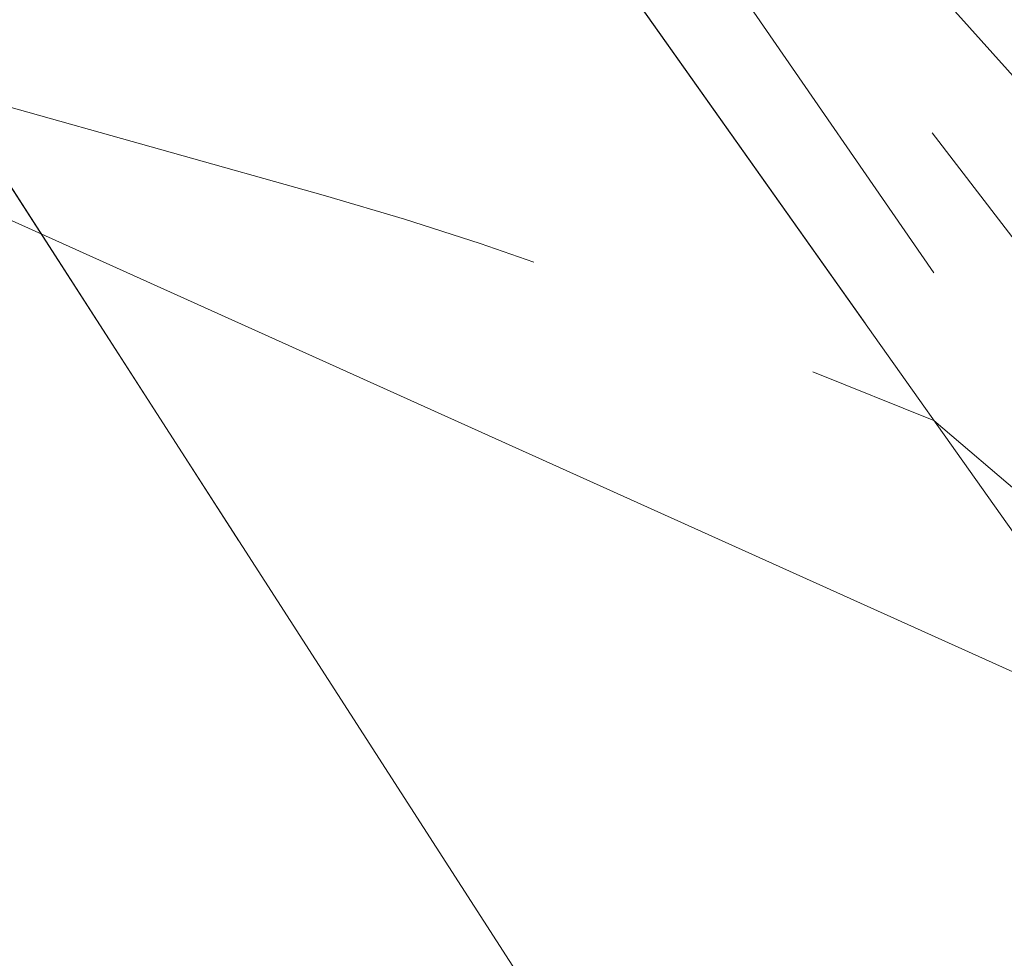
# Model space of a CAD drawing. Extents: x 1926935 to 1928139, y 199322 to 200300.
# Tile 617 of 656: x 1927617 to 1927636, y 199819 to 199837. Entities that reach past the tile are written whole.
import ezdxf

# ---------------------------------------------------------------- set-up
doc = ezdxf.new("R2010")
doc.units = 0
doc.header["$MEASUREMENT"] = 0
for name, pattern in [('CENTER LINE DOUBLE SOLID', [0]), ('DGN Style 3', [19.64306890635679, 14.03076350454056, -5.612305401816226]), ('DGN Style 4', [22.46325237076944, 11.22461080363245, -5.612305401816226, 0.01403076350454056, -5.612305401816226]), ('DGN Style 5', [9.821534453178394, 4.209229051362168, -5.612305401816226]), ('ohelecex', [0])]:
    doc.linetypes.add(name, pattern=pattern)
for name, color, linetype, lineweight in [('DT_X_Contour_Minor', 136, 'DGN Style 3', 0), ('DT_X_Terrain_Ground_Line', 92, 'DGN Style 3', 13), ('PM_X_CL_Double_Solid', 40, 'CENTER LINE DOUBLE SOLID', 0), ('PM_X_Edge_Line', 40, 'Continuous', 0), ('PV_X_COP', 4, 'DGN Style 4', 0), ('PV_X_EOP', 7, 'DGN Style 3', 0), ('PV_X_Shoulder', 30, 'DGN Style 3', 0), ('PV_X_Shoulder_Aggregate', 30, 'DGN Style 5', 0), ('UT_X_Overhead_Electric', 1, 'ohelecex', 0)]:
    doc.layers.add(name, color=color, linetype=linetype, lineweight=lineweight)

# ---------------------------------------------------------------- blocks, each defined once
blk = doc.blocks.new('*U2117', base_point=(1927600.1255, 199832.7095, 682.6088333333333))
at = {"layer": 'DT_X_Contour_Minor', "flags": 128}
for points, elevation in [([(1927550.650617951, 200066.186524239), (1927556.617452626, 200045.3640190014), (1927557.741241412, 200041.4009634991), (1927558.555392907, 200038.4357278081), (1927559.059907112, 200036.4683119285), (1927559.254784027, 200035.4987158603), (1927559.36160608, 200034.2435527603), (1927559.397193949, 200033.8028337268), (1927559.423841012, 200033.4220489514), (1927559.441547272, 200033.1011984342), (1927559.450312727, 200032.8402821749), (1927559.470356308, 200031.7625195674), (1927563.944807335, 200021.8581174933), (1927564.859606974, 200019.8246392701), (1927565.68638402, 200017.9689483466), (1927566.425138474, 200016.2910447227), (1927567.075870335, 200014.7909283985), (1927569.272487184, 200009.6790214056), (1927569.795132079, 200008.4555271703), (1927570.261726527, 200007.3571852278), (1927570.672270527, 200006.3839955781), (1927571.692320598, 200003.9556929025), (1927572.145354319, 200002.924108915), (1927572.739417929, 200001.6505839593), (1927573.474511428, 200000.1351180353), (1927574.350634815, 199998.3777111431), (1927576.875003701, 199993.3687048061), (1927577.721348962, 199991.6780196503), (1927578.367108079, 199990.3627189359), (1927578.812281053, 199989.4228026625), (1927579.056867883, 199988.8582708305), (1927579.44165124, 199987.8533652), (1927579.710208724, 199987.2299090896), (1927580.227293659, 199986.1132199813), (1927580.992906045, 199984.5032978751), (1927582.007045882, 199982.400142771), (1927587.319595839, 199971.4345419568), (1927583.817185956, 199969.1723002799), (1927583.139154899, 199968.7229475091), (1927582.606094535, 199968.3444213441), (1927582.218004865, 199968.0367217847), (1927581.974885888, 199967.7998488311), (1927581.178595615, 199966.8597037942), (1927581.620241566, 199965.0524087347), (1927581.722269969, 199964.5565901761), (1927581.839078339, 199963.8436895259), (1927581.97066668, 199962.9137067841), (1927582.117034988, 199961.7666419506), (1927582.527057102, 199958.4183596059), (1927582.677891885, 199957.2348076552), (1927582.822879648, 199956.1953635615), (1927582.962020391, 199955.3000273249), (1927583.095314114, 199954.5487989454), (1927583.442968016, 199952.7376670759), (1927583.576690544, 199952.0798046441), (1927583.717117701, 199951.4645662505), (1927583.864249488, 199950.8919518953), (1927584.018085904, 199950.3619615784), (1927584.751633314, 199947.9881295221), (1927593.466336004, 199930.2115520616), (1927595.099620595, 199926.8614011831), (1927596.264601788, 199924.4294817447), (1927596.961279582, 199922.9157937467), (1927597.189653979, 199922.3203371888), (1927597.174247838, 199921.9567616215), (1927597.202905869, 199921.7639760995), (1927597.300434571, 199921.4583012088), (1927597.466833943, 199921.0397369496), (1927597.702103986, 199920.5082833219), (1927598.421318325, 199918.9405544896), (1927598.731488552, 199918.3248518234), (1927599.122588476, 199917.653540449), (1927599.594618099, 199916.9266203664), (1927600.147577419, 199916.1440915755), (1927601.730041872, 199913.9832031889), (1927602.304640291, 199913.1216566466), (1927602.841587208, 199912.1576833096), (1927603.340882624, 199911.0912831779), (1927603.802526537, 199909.9224562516), (1927605.869011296, 199904.2289347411), (1927605.649058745, 199898.9361791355), (1927605.677688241, 199897.6303396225), (1927605.857842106, 199895.9811449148), (1927606.189520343, 199893.9885950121), (1927606.67272295, 199891.6526899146), (1927608.163295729, 199884.9658027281), (1927608.729549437, 199882.6011364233), (1927609.310380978, 199880.5223028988), (1927609.905790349, 199878.7293021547), (1927610.515777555, 199877.2221341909), (1927613.396399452, 199870.8556268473), (1927616.34771218, 199870.5473487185), (1927616.946088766, 199870.4514507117), (1927617.476370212, 199870.2958758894), (1927617.938556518, 199870.0806242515), (1927618.332647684, 199869.805695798), (1927619.29276394, 199868.9929841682), (1927619.609429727, 199868.7143473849), (1927619.839339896, 199868.4879707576), (1927619.982494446, 199868.3138542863), (1927620.038893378, 199868.1919979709), (1927620.073616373, 199867.9367280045), (1927620.247586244, 199867.6293274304), (1927620.743453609, 199866.8985781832), (1927621.561218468, 199865.7444802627), (1927622.700880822, 199864.1670336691), (1927626.169177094, 199859.3960445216), (1927627.353976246, 199857.7396547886), (1927628.307151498, 199856.34872745), (1927629.028702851, 199855.2232625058), (1927629.518630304, 199854.3632599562), (1927630.516271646, 199852.423869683), (1927631.111873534, 199851.3139157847), (1927632.15044819, 199849.4385967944), (1927633.631995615, 199846.7979127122), (1927635.556515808, 199843.3918635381), (1927641.279200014, 199833.2885789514), (1927643.161580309, 199829.9626900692), (1927644.516708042, 199827.5624868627), (1927645.34458321, 199826.0879693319), (1927645.645205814, 199825.5391374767), (1927645.743862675, 199825.3098334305), (1927645.866399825, 199825.1297617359), (1927646.160018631, 199824.7615246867), (1927646.624719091, 199824.205122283), (1927647.260501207, 199823.4605545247), (1927650.62667494, 199819.5468524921), (1927647.991091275, 199821.3314998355), (1927647.454650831, 199821.7124954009), (1927646.974865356, 199822.0906332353), (1927646.551734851, 199822.465913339), (1927646.185259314, 199822.8383357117), (1927645.283531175, 199823.8276517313), (1927644.860500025, 199824.3206306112), (1927644.267702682, 199825.0575802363), (1927643.505139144, 199826.0385006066), (1927642.572809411, 199827.2633917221), (1927639.860241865, 199830.8550623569), (1927638.734474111, 199832.2924170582), (1927637.391596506, 199833.9107281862), (1927635.831609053, 199835.7099957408), (1927634.05451175, 199837.690219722), (1927629.026105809, 199843.2120922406), (1927627.346820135, 199845.0934527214), (1927626.080267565, 199846.596129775), (1927625.2264481, 199847.7201234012), (1927624.78536174, 199848.4654336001), (1927624.159442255, 199849.9480162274), (1927623.922759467, 199850.4393730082), (1927623.682150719, 199850.8015063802), (1927623.437616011, 199851.0344163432), (1927623.189155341, 199851.1381028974), (1927622.521358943, 199851.2423024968), (1927622.248582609, 199851.3496603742), (1927621.931100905, 199851.5935843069), (1927621.568913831, 199851.974074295), (1927621.162021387, 199852.4911303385), (1927619.158877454, 199855.2227126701), (1927618.245625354, 199854.9432481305), (1927618.048776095, 199854.901778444), (1927617.849622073, 199854.8971399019), (1927617.648163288, 199854.9293325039), (1927617.444399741, 199854.9983562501), (1927616.488125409, 199855.4064064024), (1927605.988655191, 199857.7291288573), (1927604.019055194, 199858.1648696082), (1927602.610028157, 199858.4766393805), (1927601.761574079, 199858.664438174), (1927601.473692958, 199858.7282659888), (1927601.438251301, 199858.7368635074), (1927601.425862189, 199858.7243975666), (1927601.298744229, 199858.5290224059), (1927600.922699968, 199857.9482394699), (1927600.297729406, 199856.9820487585), (1927599.423832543, 199855.6304502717), (1927594.764819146, 199848.4237058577), (1927595.275075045, 199844.0644395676), (1927595.188593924, 199843.1560336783), (1927594.710469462, 199842.299072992), (1927593.840701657, 199841.4935575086), (1927592.579290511, 199840.7394872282), (1927588.693336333, 199838.7972267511), (1927587.013140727, 199838.1144212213), (1927584.887019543, 199837.5226999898), (1927582.314972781, 199837.0220630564), (1927579.297000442, 199836.6125104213), (1927570.654506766, 199835.6418157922), (1927567.818050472, 199835.3233674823), (1927565.790551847, 199835.0960435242), (1927564.572010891, 199834.9598439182), (1927564.162427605, 199834.9147686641), (1927564.148815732, 199834.9160671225), (1927564.144237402, 199834.9165065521), (1927564.140711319, 199834.916850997), (1927564.138237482, 199834.9171004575), (1927564.136815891, 199834.9172549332), (1927564.134427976, 199834.9175402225), (1927564.132926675, 199834.9176072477), (1927564.130213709, 199834.9175943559), (1927564.126289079, 199834.9175015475), (1927564.121152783, 199834.9173288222), (1927564.10584044, 199834.9167616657), (1927563.830932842, 199834.9200134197), (1927563.017694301, 199834.9301940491), (1927561.666124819, 199834.9473035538), (1927559.776224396, 199834.971341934), (1927549.700583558, 199835.0996884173), (1927549.708112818, 199838.4222404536), (1927549.716375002, 199839.0674966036), (1927549.737934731, 199839.579314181), (1927549.772792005, 199839.9576931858), (1927549.820946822, 199840.2026336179), (1927549.967089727, 199840.6778900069), (1927550.012350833, 199840.8567820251), (1927550.038526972, 199841.0370157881), (1927550.045618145, 199841.2185912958), (1927550.03362435, 199841.4015085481), (1927549.976194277, 199841.8910768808), (1927549.762310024, 199842.1926334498), (1927549.16372982, 199842.7301269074), (1927548.180453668, 199843.5035572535), (1927546.812481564, 199844.5129244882), (1927542.65162802, 199847.5191529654), (1927541.21297483, 199848.571597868), (1927540.017655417, 199849.4742612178), (1927539.06566978, 199850.2271430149), (1927538.357017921, 199850.8302432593), (1927536.791724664, 199852.2388018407), (1927536.243912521, 199852.696632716), (1927535.774446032, 199853.0137064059), (1927535.383325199, 199853.1900229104), (1927535.070550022, 199853.2255822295), (1927534.340943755, 199853.1327308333), (1927534.081808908, 199853.0831339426), (1927533.851609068, 199853.0039818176), (1927533.650344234, 199852.8952744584), (1927533.478014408, 199852.7570118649), (1927533.057048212, 199852.3489046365), (1927532.885486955, 199852.2029498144), (1927532.686527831, 199852.0711657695), (1927532.46017084, 199851.9535525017), (1927532.206415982, 199851.8501100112), (1927531.493205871, 199851.5931577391), (1927531.225025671, 199851.4694460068), (1927530.955392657, 199851.2910250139), (1927530.684306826, 199851.0578947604), (1927530.41176818, 199850.7700552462), (1927529.683061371, 199849.9295375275), (1927529.308194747, 199849.5279663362), (1927528.730124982, 199848.9536410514), (1927527.948852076, 199848.206561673), (1927526.96437603, 199847.286728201), (1927524.068169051, 199844.603500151), (1927523.114629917, 199843.7203176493), (1927522.426167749, 199843.0831911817), (1927522.002782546, 199842.6921207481), (1927521.844474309, 199842.5471063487), (1927521.775754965, 199842.4884759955), (1927521.75072567, 199842.4664534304), (1927521.727177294, 199842.4443584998), (1927521.705109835, 199842.4221912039), (1927521.684523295, 199842.3999515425), (1927521.631600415, 199842.3405492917), (1927521.648281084, 199842.2882311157), (1927521.738015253, 199842.1758282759), (1927521.90080292, 199842.0033407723), (1927522.136644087, 199841.7707686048), (1927523.407694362, 199840.5452342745), (1927522.308608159, 199841.447934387), (1927522.092449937, 199841.6254176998), (1927521.915012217, 199841.7709961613), (1927521.776294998, 199841.8846697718), (1927521.67629828, 199841.966438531), (1927521.461267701, 199842.141948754), (1927521.430200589, 199842.2475545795), (1927521.498272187, 199842.4327393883), (1927521.665482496, 199842.6975031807), (1927521.931831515, 199843.0418459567), (1927522.774280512, 199844.0661986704), (1927523.184055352, 199844.5648875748), (1927523.781543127, 199845.2926897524), (1927524.566743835, 199846.2496052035), (1927525.539657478, 199847.4356339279), (1927528.384377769, 199850.9038615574), (1927529.316083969, 199852.0416076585), (1927529.977662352, 199852.8536752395), (1927530.369112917, 199853.3400643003), (1927530.490435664, 199853.5007748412), (1927530.426310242, 199853.4908408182), (1927530.242219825, 199853.6598628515), (1927530.206914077, 199853.6922411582), (1927530.179892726, 199853.716938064), (1927530.161155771, 199853.7339535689), (1927530.150703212, 199853.7432876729), (1927530.121254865, 199853.7689235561), (1927530.117849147, 199853.7979612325), (1927530.085091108, 199853.7644482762), (1927529.988276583, 199853.6514646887), (1927529.827405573, 199853.45901047), (1927529.602478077, 199853.1870856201), (1927528.917262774, 199852.3559918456), (1927528.541485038, 199851.9035993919), (1927527.928063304, 199851.1697423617), (1927527.076997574, 199850.1544207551), (1927525.988287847, 199848.8576345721), (1927522.768203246, 199845.024251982), (1927521.786607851, 199843.7046135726), (1927521.256885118, 199842.6207352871), (1927521.179035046, 199841.7726171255), (1927521.553057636, 199841.1602590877), (1927523.15294809, 199839.8416511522), (1927523.760371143, 199839.3406152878), (1927524.382722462, 199838.8264636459), (1927525.020002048, 199838.2991962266), (1927525.672209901, 199837.75881303), (1927527.431335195, 199836.3003034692), (1927528.013479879, 199835.8179524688), (1927528.44056996, 199835.4647816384), (1927528.712605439, 199835.2407909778), (1927528.829586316, 199835.1459804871), (1927528.934795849, 199835.0653927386), (1927528.970736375, 199835.040796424), (1927528.999650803, 199835.0274482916), (1927529.021539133, 199835.0253483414), (1927529.036401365, 199835.0344965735), (1927529.066665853, 199835.0738894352), (1927529.080434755, 199835.0892962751), (1927529.099043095, 199835.1059721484), (1927529.122490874, 199835.1239170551), (1927529.150778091, 199835.1431309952), (1927529.232663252, 199835.1960602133), (1927529.247482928, 199835.2007083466), (1927529.230528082, 199835.1749558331), (1927529.181798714, 199835.1188026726), (1927529.101294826, 199835.0322488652), (1927528.844251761, 199834.7609045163), (1927528.736168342, 199834.6827545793), (1927528.604700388, 199834.6518130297), (1927528.449847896, 199834.6680798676), (1927528.271610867, 199834.7315550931), (1927527.385274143, 199835.1379257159), (1927527.356891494, 199835.0931423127), (1927527.141868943, 199834.9297396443), (1927526.50896528, 199834.4587245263), (1927525.458180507, 199833.6800969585), (1927523.989514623, 199832.593856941), (1927519.51589745, 199829.2870669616), (1927517.896770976, 199828.0633022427), (1927516.394604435, 199826.8721005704), (1927515.009397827, 199825.7134619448), (1927513.741151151, 199824.5873863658), (1927510.515106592, 199821.6279355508), (1927509.348425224, 199820.5099265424), (1927508.267914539, 199819.3754876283), (1927507.273574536, 199818.2246188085), (1927506.365405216, 199817.0573200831), (1927504.058514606, 199813.922616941), (1927503.272324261, 199812.895636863), (1927502.643921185, 199812.1657239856), (1927502.173305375, 199811.7328783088), (1927501.860476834, 199811.5970998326), (1927501.236650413, 199811.6311134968), (1927500.93631964, 199811.6828619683), (1927500.50319714, 199811.8125971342), (1927499.937282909, 199812.0203189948), (1927499.23857695, 199812.3060275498), (1927495.668101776, 199813.8213030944)], 672.9999999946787), ([(1927790.700136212, 199630.1042767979), (1927790.375829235, 199633.1220239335), (1927790.234835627, 199633.7691313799), (1927789.950843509, 199634.4171335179), (1927789.523852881, 199635.0660303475), (1927788.953863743, 199635.7158218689), (1927787.243228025, 199637.4497921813), (1927786.599324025, 199638.1872323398), (1927785.950588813, 199639.0990750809), (1927785.297022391, 199640.1853204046), (1927784.638624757, 199641.4459683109), (1927782.876456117, 199645.0402328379), (1927782.268448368, 199646.2860020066), (1927781.766051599, 199647.3276111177), (1927781.369265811, 199648.1650601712), (1927781.078091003, 199648.7983491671), (1927779.965700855, 199651.2773243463), (1927777.771877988, 199651.9810674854), (1927777.266346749, 199652.1424485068), (1927776.003713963, 199652.5442415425), (1927774.096585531, 199653.1502153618), (1927773.426848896, 199653.3761853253), (1927772.847985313, 199653.5996148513), (1927772.359994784, 199653.8205039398), (1927771.962877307, 199654.0388525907), (1927770.32169954, 199655.0518852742), (1927762.009483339, 199663.1806538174), (1927760.433147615, 199664.7963393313), (1927759.266518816, 199666.1596379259), (1927758.50959694, 199667.2705496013), (1927758.162381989, 199668.1290743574), (1927757.782751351, 199670.0819578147), (1927757.59576816, 199670.894392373), (1927757.319541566, 199671.8670334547), (1927756.954071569, 199672.99988106), (1927756.499358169, 199674.2929351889), (1927754.169127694, 199680.7010030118), (1927749.515008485, 199683.1725615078), (1927748.475082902, 199683.7578709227), (1927747.34992867, 199684.4545598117), (1927746.13954579, 199685.2626281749), (1927744.843934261, 199686.1820760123), (1927741.275331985, 199688.7824428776), (1927739.976491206, 199689.7386870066), (1927738.756420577, 199690.6571442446), (1927737.615120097, 199691.5378145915), (1927736.552589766, 199692.3806980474), (1927733.824202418, 199694.5780047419), (1927732.778897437, 199695.4931591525), (1927731.689273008, 199696.5906423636), (1927730.55532913, 199697.8704543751), (1927729.377065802, 199699.332595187), (1927723.77509156, 199706.5813528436), (1927718.869507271, 199706.144117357), (1927717.916999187, 199706.062413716), (1927717.161868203, 199706.0046894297), (1927716.604114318, 199705.9709444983), (1927716.243737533, 199705.9611789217), (1927715.54590224, 199705.9671098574), (1927715.325796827, 199706.0083052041), (1927715.188857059, 199706.1274430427), (1927715.135082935, 199706.3245233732), (1927715.164474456, 199706.5995461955), (1927715.353739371, 199707.4368637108), (1927715.421733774, 199707.8065161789), (1927715.483768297, 199708.2874854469), (1927715.53984294, 199708.8797715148), (1927715.589957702, 199709.5833743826), (1927715.809920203, 199713.1265936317), (1927715.897636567, 199713.6373701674), (1927715.912370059, 199713.7518205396), (1927715.91897781, 199713.8762674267), (1927715.917459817, 199714.0107108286), (1927715.907816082, 199714.1551507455), (1927715.871265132, 199714.5536525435), (1927715.803071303, 199714.7911092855), (1927715.625903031, 199715.2046031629), (1927715.339760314, 199715.7941341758), (1927714.944643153, 199716.5597023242), (1927712.846489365, 199720.5431069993), (1927712.17400899, 199721.7307545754), (1927711.99484934, 199722.1516298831), (1927711.745576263, 199722.9052639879), (1927711.42618976, 199723.9916568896), (1927711.036689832, 199725.4108085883), (1927709.055425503, 199732.809953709), (1927707.926345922, 199734.6019363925), (1927707.6899016, 199734.9960484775), (1927707.464459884, 199735.4103921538), (1927707.250020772, 199735.8449674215), (1927707.046584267, 199736.2997742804), (1927706.51875706, 199737.5395680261), (1927706.293331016, 199738.0138840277), (1927706.012923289, 199738.5069867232), (1927705.677533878, 199739.0188761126), (1927705.287162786, 199739.549552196), (1927704.172864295, 199740.9897373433), (1927703.675199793, 199741.7951535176), (1927703.017930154, 199743.1312631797), (1927702.201055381, 199744.9980663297), (1927701.224575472, 199747.3955629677), (1927698.407822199, 199754.4964786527), (1927697.466597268, 199756.8637227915), (1927696.75548743, 199758.6397684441), (1927696.274492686, 199759.8246156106), (1927696.023613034, 199760.4182642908), (1927695.661420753, 199761.2130627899), (1927695.534466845, 199761.4945084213), (1927695.425249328, 199761.7427464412), (1927695.333768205, 199761.9577768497), (1927695.260023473, 199762.1395996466), (1927694.957266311, 199762.9106216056), (1927693.124529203, 199767.2712259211), (1927692.750657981, 199768.1484705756), (1927692.414503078, 199768.9113741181), (1927692.116064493, 199769.5599365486), (1927691.855342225, 199770.0941578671), (1927690.726643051, 199772.3203947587), (1927689.153828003, 199774.3742991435), (1927688.850277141, 199774.7697673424), (1927688.613688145, 199775.0759272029), (1927688.444061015, 199775.292778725), (1927688.341395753, 199775.4203219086), (1927688.01853555, 199775.8071373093), (1927682.753550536, 199780.7625651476), (1927681.686572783, 199781.7621997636), (1927680.742061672, 199782.6373488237), (1927679.920017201, 199783.3880123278), (1927679.220439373, 199784.0141902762), (1927677.518187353, 199785.518017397), (1927676.610208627, 199786.3761689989), (1927675.162961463, 199787.8227534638), (1927673.17644586, 199789.8577707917), (1927670.65066182, 199792.4812209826), (1927663.196213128, 199800.2616653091), (1927660.678852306, 199802.9018463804), (1927658.717606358, 199804.9870563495), (1927657.312475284, 199806.5172952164), (1927656.463459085, 199807.492562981), (1927654.940902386, 199809.3533155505), (1927654.403241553, 199809.9896548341), (1927653.93217658, 199810.5031082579), (1927653.527707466, 199810.8936758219), (1927653.189834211, 199811.1613575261), (1927652.377633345, 199811.7113275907), (1927652.059374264, 199811.9485693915), (1927651.713747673, 199812.2478172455), (1927651.34075357, 199812.6090711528), (1927650.940391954, 199813.0323311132), (1927649.008180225, 199815.1522250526), (1927642.018911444, 199822.23038326), (1927640.705588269, 199823.5607228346), (1927639.761019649, 199824.518245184), (1927639.185205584, 199825.102950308), (1927638.978146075, 199825.3148382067), (1927638.87229566, 199825.4337415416), (1927638.848260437, 199825.4475295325), (1927638.757417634, 199825.5239058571), (1927638.495190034, 199825.7471256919), (1927638.061577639, 199826.1171890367), (1927637.456580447, 199826.6340958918), (1927634.23336236, 199829.3889627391), (1927628.377273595, 199831.7368253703), (1927627.090075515, 199832.2302279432), (1927625.738233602, 199832.7042088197), (1927624.321747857, 199833.158768), (1927622.840618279, 199833.5939054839), (1927615.777844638, 199835.5792297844), (1927615.346748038, 199835.3152577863), (1927615.123196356, 199835.1280849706), (1927614.637296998, 199834.6796973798), (1927613.889049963, 199833.9700950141), (1927612.878455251, 199832.9992778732), (1927607.550202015, 199827.8592967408), (1927608.375286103, 199822.8722264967), (1927608.17784149, 199821.8755691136), (1927607.231900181, 199821.0229127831), (1927605.537462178, 199820.3142575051), (1927603.094527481, 199819.7496032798), (1927595.582039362, 199818.4358600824), (1927593.175437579, 199818.1124188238), (1927591.58999832, 199818.1274024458), (1927590.825721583, 199818.4808109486), (1927590.88260737, 199819.1726443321), (1927592.129186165, 199821.4687665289), (1927592.335717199, 199822.1209676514), (1927592.020376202, 199822.3554793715), (1927591.183163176, 199822.1723016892), (1927589.82407812, 199821.5714346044), (1927585.50402193, 199819.4122031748), (1927584.007988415, 199818.6948868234), (1927582.759930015, 199818.1623613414), (1927581.759846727, 199817.8146267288), (1927581.007738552, 199817.6516829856), (1927579.332750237, 199817.4635541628), (1927578.407178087, 199817.43768845), (1927576.886702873, 199817.5011879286), (1927574.771324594, 199817.6540525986), (1927572.061043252, 199817.89628246), (1927564.040422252, 199818.6613823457), (1927561.342700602, 199818.9203105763), (1927559.265001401, 199819.1232703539), (1927557.80732465, 199819.2702616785), (1927556.969670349, 199819.36128455), (1927555.562622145, 199819.5293876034), (1927554.903306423, 199819.5772264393), (1927553.980645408, 199819.5946656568), (1927552.794639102, 199819.5817052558), (1927551.345287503, 199819.5383452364), (1927543.967174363, 199819.2650660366), (1927544.068647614, 199817.160929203), (1927543.974725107, 199816.6686959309), (1927543.649469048, 199816.0937690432), (1927543.092879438, 199815.4361485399), (1927542.304956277, 199814.6958344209), (1927539.895383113, 199812.6114052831), (1927538.862321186, 199811.8195987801), (1927537.570315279, 199811.0075011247), (1927536.019365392, 199810.1751123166), (1927534.209471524, 199809.322432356), (1927529.037829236, 199807.0215642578), (1927527.280632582, 199806.263162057), (1927525.887774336, 199805.7136065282), (1927524.859254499, 199805.3728976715), (1927524.195073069, 199805.2410354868), (1927522.909707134, 199805.1678652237), (1927522.321035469, 199804.9630520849), (1927521.519044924, 199804.4034903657), (1927520.503735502, 199803.4891800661), (1927519.275107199, 199802.2201211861), (1927515.714339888, 199798.3629660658), (1927514.526133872, 199797.0683927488), (1927513.632091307, 199796.0775391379), (1927513.032212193, 199795.3904052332), (1927512.72649653, 199795.0069910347), (1927512.303472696, 199794.3895127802), (1927512.1014037, 199794.173759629), (1927511.812464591, 199793.9896088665), (1927511.436655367, 199793.8370604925), (1927510.973976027, 199793.7161145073), (1927509.624337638, 199793.435728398), (1927509.143945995, 199793.3576219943), (1927508.714999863, 199793.3335923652), (1927508.337499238, 199793.3636395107), (1927508.011444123, 199793.4477634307), (1927507.210557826, 199793.7441962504), (1927506.948147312, 199793.8396551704), (1927506.761580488, 199793.903707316), (1927506.650857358, 199793.9363526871), (1927506.615977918, 199793.9375912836), (1927506.630175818, 199793.8700889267), (1927506.09599512, 199793.9183166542), (1927505.989683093, 199793.9278577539), (1927505.899681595, 199793.935812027), (1927505.825990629, 199793.9421794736), (1927505.768610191, 199793.9469600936), (1927505.637343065, 199793.9575926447), (1927505.589755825, 199793.9596684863), (1927505.545444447, 199793.9579215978), (1927505.504408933, 199793.952351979), (1927505.466649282, 199793.9429596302), (1927505.370324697, 199793.912816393), (1927505.333687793, 199793.8995815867), (1927505.296020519, 199793.8824845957), (1927505.257322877, 199793.8615254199), (1927505.217594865, 199793.8367040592), (1927505.110279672, 199793.7653641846), (1927504.909231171, 199793.812334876), (1927504.386572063, 199794.0067518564), (1927503.542302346, 199794.3486151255), (1927502.376422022, 199794.8379246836), (1927496.185222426, 199797.4654106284)], 673.9999999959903)]:
    blk.add_lwpolyline(points, dxfattribs=dict(at, elevation=elevation))

msp = doc.modelspace()

# ---------------------------------------------------------------- linework, layer by layer
at = {"layer": 'PM_X_CL_Double_Solid'}
msp.add_polyline3d([(1927282.212, 200162.9440999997, 647.7155), (1927307.961, 200149.8302000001, 649.767599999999), (1927330.687, 200137.3842000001, 651.4937999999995), (1927353.588, 200124.2045999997, 653.400599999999), (1927376.079, 200110.3427999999, 655.1292000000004), (1927398.54, 200095.9194000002, 656.8127999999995), (1927420.98, 200080.2710999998, 658.451400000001), (1927442.315, 200064.2847000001, 660.1032999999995), (1927461.557, 200048.4530999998, 661.4177999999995), (1927476.687, 200034.6440999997, 662.5195), (1927489.53, 200021.7362999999, 663.4044000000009), (1927512.029, 199995.7687999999, 665.2692999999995), (1927527.283, 199975.9490999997, 666.5624000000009), (1927542.326, 199954.2709999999, 667.8782999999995), (1927557.064, 199931.6980999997, 669.176400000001), (1927572.036, 199907.1645999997, 670.536599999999), (1927584.902, 199885.8437000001, 671.7607999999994), (1927601.414, 199858.7760999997, 672.9982999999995), (1927615.136, 199836.5750999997, 673.9602000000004), (1927627.452, 199817.4659000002, 674.723900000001), (1927641.674, 199796.1687000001, 675.5282000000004), (1927648.277, 199786.0597999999, 675.814900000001)], dxfattribs=at)
at = {"layer": 'PM_X_Edge_Line', "color": 7}
msp.add_polyline3d([(1927286.164, 200171.1487999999, 647.8510999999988), (1927311.728, 200158.0087000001, 650.0695999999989), (1927335.214, 200145.4412999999, 651.6917000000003), (1927358.181, 200132.3802000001, 653.5834999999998), (1927381.098, 200118.6445999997, 655.3437000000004), (1927404.23, 200103.9204000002, 657.0729000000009), (1927426.556, 200088.8259000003, 658.7382000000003), (1927448.42, 200072.3777000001, 660.3072000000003), (1927467.567, 200056.4292000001, 661.6349000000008), (1927483.665, 200041.4522999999, 662.7634000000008), (1927496.472, 200028.4679000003, 663.6424000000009), (1927519.277, 200002.3177000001, 665.5000999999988), (1927535.21, 199981.6347999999, 666.7824999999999), (1927550.391, 199960.0929000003, 668.0632999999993), (1927565.8, 199936.4362999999, 669.3510999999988), (1927580.523, 199913.2155999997, 670.3714000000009), (1927594.192, 199890.8887999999, 671.3979999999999), (1927610.453, 199864.6182999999, 672.6169000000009), (1927624.839, 199842.6597999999, 673.5300999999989), (1927637.752, 199824.4184000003, 674.1759999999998), (1927653.028, 199804.7392999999, 674.7164999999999), (1927660.4, 199795.6785999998, 674.8497000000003)], dxfattribs=at)
at = {"layer": 'PV_X_COP'}
msp.add_polyline3d([(1927282.212, 200162.9440999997, 647.7155), (1927307.961, 200149.8302000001, 649.767599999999), (1927330.687, 200137.3842000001, 651.4937999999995), (1927353.588, 200124.2045999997, 653.400599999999), (1927376.079, 200110.3427999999, 655.1292000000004), (1927398.54, 200095.9194000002, 656.8127999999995), (1927420.98, 200080.2710999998, 658.451400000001), (1927442.315, 200064.2847000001, 660.1032999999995), (1927461.557, 200048.4530999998, 661.4177999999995), (1927476.687, 200034.6440999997, 662.5195), (1927489.53, 200021.7362999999, 663.4044000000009), (1927512.029, 199995.7687999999, 665.2692999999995), (1927527.283, 199975.9490999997, 666.5624000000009), (1927542.326, 199954.2709999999, 667.8782999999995), (1927557.064, 199931.6980999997, 669.176400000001), (1927572.036, 199907.1645999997, 670.536599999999), (1927584.902, 199885.8437000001, 671.7607999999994), (1927601.414, 199858.7760999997, 672.9982999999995), (1927615.136, 199836.5750999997, 673.9602000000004), (1927627.452, 199817.4659000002, 674.723900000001), (1927641.674, 199796.1687000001, 675.5282000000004), (1927648.277, 199786.0597999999, 675.814900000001)], dxfattribs=at)
at = {"layer": 'PV_X_EOP'}
msp.add_polyline3d([(1927286.164, 200171.1487999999, 647.851099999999), (1927311.728, 200158.0087000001, 650.069599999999), (1927335.214, 200145.4412999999, 651.6917000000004), (1927358.181, 200132.3802000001, 653.5834999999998), (1927381.098, 200118.6445999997, 655.3437000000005), (1927404.23, 200103.9204000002, 657.072900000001), (1927426.556, 200088.8259000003, 658.7382000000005), (1927448.42, 200072.3777000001, 660.3072000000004), (1927467.567, 200056.4292000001, 661.6349000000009), (1927483.665, 200041.4522999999, 662.763400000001), (1927496.472, 200028.4679000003, 663.642400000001), (1927519.277, 200002.3177000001, 665.500099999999), (1927535.21, 199981.6347999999, 666.7825), (1927550.391, 199960.0929000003, 668.0632999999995), (1927565.8, 199936.4362999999, 669.351099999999), (1927580.523, 199913.2155999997, 670.371400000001), (1927594.192, 199890.8887999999, 671.398), (1927610.453, 199864.6182999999, 672.616900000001), (1927624.839, 199842.6597999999, 673.530099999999), (1927637.752, 199824.4184000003, 674.1759999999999), (1927653.028, 199804.7392999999, 674.7165), (1927660.4, 199795.6785999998, 674.8497000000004)], dxfattribs=at)
at = {"layer": 'PV_X_Shoulder'}
msp.add_polyline3d([(1927490.973, 200039.2102000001, 663.127599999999), (1927498.927, 200031.201, 663.6797000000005), (1927502.84, 200026.4845999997, 664.0442000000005), (1927503.622, 200022.914, 664.213900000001), (1927520.006, 200003.0169000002, 665.4795), (1927535.881, 199982.2145, 666.7842000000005), (1927550.994, 199960.659, 668.0239000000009), (1927566.538, 199936.9297999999, 669.3477999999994), (1927572.117, 199928.8104000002, 669.7672000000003), (1927581.14, 199913.6197000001, 670.3582999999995), (1927594.989, 199891.3899000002, 671.4075), (1927612.454, 199866.1025999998, 672.5892000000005), (1927626.262, 199843.6965999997, 673.4352000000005), (1927638.975, 199825.285, 674.004599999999), (1927654.112, 199805.7065, 674.4807000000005)], dxfattribs=at)
at = {"layer": 'PV_X_Shoulder_Aggregate'}
msp.add_polyline3d([(1927919.614, 199769.2377000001, 656.8135), (1927882.213, 199761.4377000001, 659.4992999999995), (1927856.355, 199756.4410999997, 661.3695), (1927825.558, 199752.2632000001, 664.220400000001), (1927797.745, 199749.9545999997, 666.483599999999), (1927762.59, 199751.7635999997, 668.7804999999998), (1927736.249, 199755.4262000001, 670.5782999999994), (1927713.119, 199761.3447999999, 672.5192000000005), (1927688.827, 199775.199, 673.9732000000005), (1927675.97, 199784.8702000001, 674.3994000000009), (1927652.822, 199809.9827000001, 674.2147000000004), (1927642.743, 199823.6445, 673.6472999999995), (1927624.822, 199846.9915999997, 673.1202999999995)], dxfattribs=at)
at = {"layer": 'UT_X_Overhead_Electric', "extrusion": (-0.4133237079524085, -0.7511724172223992, 0.5146877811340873), "elevation": -946488.9107646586, "flags": 128}
msp.add_lwpolyline([(1592441.613307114, 568965.2231859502), (1592620.157739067, 568992.9890125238), (1592772.116404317, 568953.982865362)], dxfattribs=at)

# ---------------------------------------------------------------- block references
at = {"layer": 'DT_X_Terrain_Ground_Line'}
msp.add_blockref('*U2117', (1927600.1255, 199832.7095, 682.6088333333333), dxfattribs=at)

doc.saveas('drawing.dxf')
